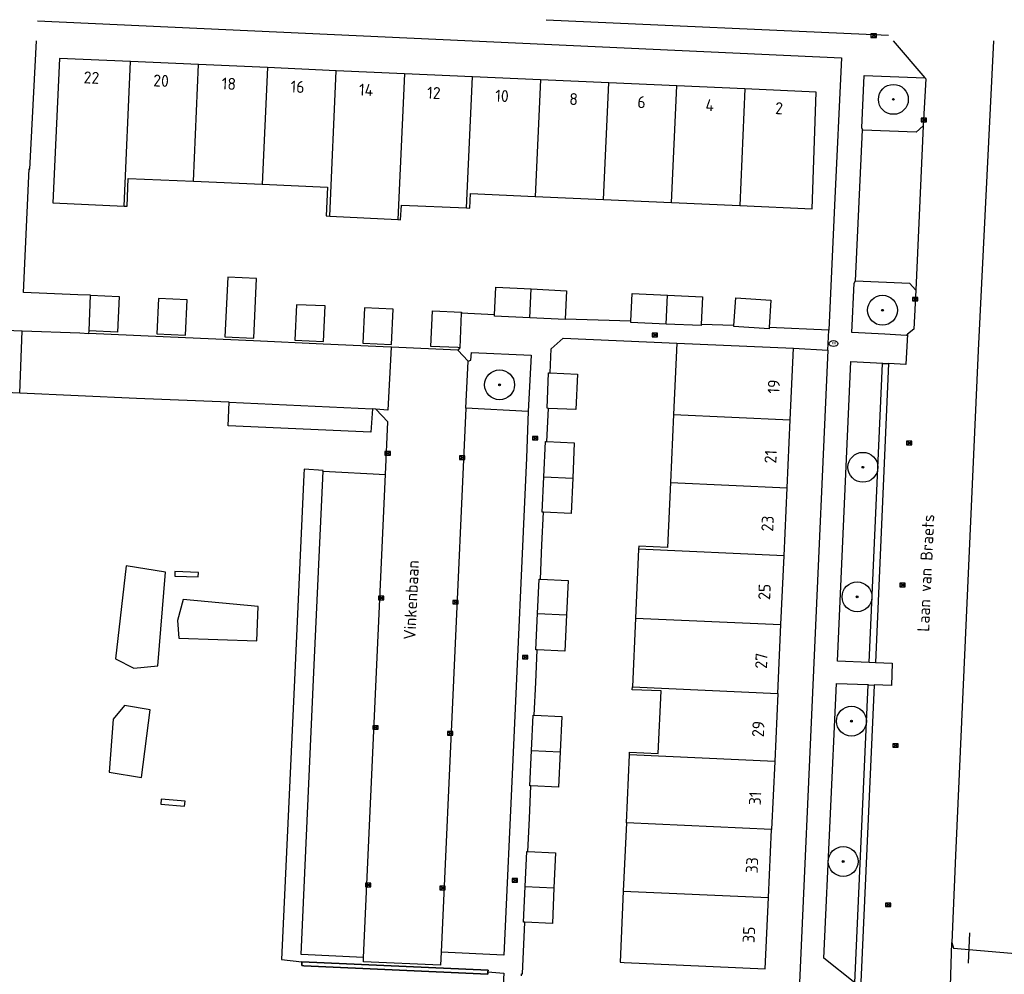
# Model space of a CAD drawing. Header units: metres. Extents: x 102000 to 105000, y 414600 to 420766.
# Tile 297 of 298: x 104829 to 104911, y 420683 to 420763. Entities that reach past the tile are written whole.
import ezdxf

# ---------------------------------------------------------------- set-up
doc = ezdxf.new("R2010")
doc.units = ezdxf.units.M
doc.layers.get('0').update_dxf_attribs({"color": 8})
doc.styles.add('MtXpl_NLCS-ISO', font='NLCS-ISO.ttf')
doc.styles.add('NLCS-ISO', font='NLCS-ISO.ttf')

msp = doc.modelspace()

# ---------------------------------------------------------------- hatches: boundary and pattern name
at = {"ltscale": 0.1}
h = msp.add_hatch(color=256, dxfattribs=at)
edge = h.paths.add_edge_path()
edge.add_arc((104902.214, 420756.542), 0.075, 0, 360)
h = msp.add_hatch(color=256, dxfattribs=at)
edge = h.paths.add_edge_path()
edge.add_arc((104901.303, 420738.899), 0.075, 0, 360)
h = msp.add_hatch(color=256, dxfattribs=at)
edge = h.paths.add_edge_path()
edge.add_arc((104869.291, 420732.666), 0.075, 0, 360)
h = msp.add_hatch(color=256, dxfattribs=at)
edge = h.paths.add_edge_path()
edge.add_arc((104899.669, 420725.765), 0.075, 0, 360)
h = msp.add_hatch(color=256, dxfattribs=at)
edge = h.paths.add_edge_path()
edge.add_arc((104899.178, 420714.927), 0.075, 0, 360)
h = msp.add_hatch(color=256, dxfattribs=at)
edge = h.paths.add_edge_path()
edge.add_arc((104898.706, 420704.528), 0.075, 0, 360)
h = msp.add_hatch(color=256, dxfattribs=at)
edge = h.paths.add_edge_path()
edge.add_arc((104898.022, 420692.788), 0.075, 0, 360)

# ---------------------------------------------------------------- linework, layer by layer
for p, q in [((104830.669, 420763.124), (104897.885, 420760.024)), ((104873.188, 420763.207), (104901.797, 420761.906)), ((104900.343, 420761.727), (104900.793, 420762.027)), ((104900.793, 420761.727), (104900.343, 420762.027)), ((104900.793, 420762.027), (104900.343, 420762.027)), ((104900.343, 420762.027), (104900.343, 420761.727)), ((104900.793, 420761.727), (104900.793, 420762.027)), ((104830.008, 420750.709), (104830.579, 420761.44)), ((104900.343, 420761.727), (104900.793, 420761.727)), ((104902.198, 420761.44), (104904.857, 420758.354)), ((104910.586, 420761.44), (104909.313, 420735.523)), ((104832.5, 420759.97), (104831.932, 420747.876)), ((104838.436, 420759.705), (104832.5, 420759.97)), ((104837.889, 420747.61), (104838.436, 420759.705)), ((104844.13, 420759.452), (104838.436, 420759.705)), ((104897.885, 420760.024), (104897.296, 420747.7)), ((104843.688, 420749.692), (104844.13, 420759.452)), ((104849.884, 420759.195), (104844.13, 420759.452)), ((104849.884, 420759.195), (104849.442, 420749.435)), ((104855.638, 420758.939), (104849.884, 420759.195)), ((104855.088, 420746.778), (104855.638, 420758.939)), ((104861.332, 420758.685), (104855.638, 420758.939)), ((104861.332, 420758.685), (104860.78, 420746.487)), ((104867.026, 420758.431), (104861.332, 420758.685)), ((104866.53, 420747.462), (104867.026, 420758.431)), ((104872.721, 420758.177), (104867.026, 420758.431)), ((104872.721, 420758.177), (104872.279, 420748.417)), ((104878.416, 420757.923), (104872.721, 420758.177)), ((104877.977, 420748.163), (104878.416, 420757.923)), ((104884.11, 420757.669), (104878.416, 420757.923)), ((104899.575, 420754.172), (104899.776, 420758.542)), ((104899.776, 420758.542), (104904.857, 420758.354)), ((104904.936, 420758.262), (104904.709, 420754.324)), ((104904.857, 420758.354), (104904.936, 420758.262)), ((104883.671, 420747.91), (104884.11, 420757.669)), ((104889.804, 420757.415), (104884.11, 420757.669)), ((104889.804, 420757.415), (104889.365, 420747.656)), ((104895.763, 420757.15), (104889.804, 420757.415)), ((104895.435, 420747.385), (104895.763, 420757.15)), ((104904.547, 420754.659), (104904.997, 420754.959)), ((104904.997, 420754.659), (104904.547, 420754.959)), ((104904.997, 420754.959), (104904.547, 420754.959)), ((104904.547, 420754.959), (104904.547, 420754.659)), ((104904.547, 420754.659), (104904.997, 420754.659)), ((104904.997, 420754.659), (104904.997, 420754.959)), ((104899.045, 420741.366), (104899.624, 420753.98)), ((104899.666, 420753.978), (104899.575, 420754.172)), ((104899.624, 420753.98), (104899.666, 420753.978)), ((104904.122, 420753.789), (104899.666, 420753.978)), ((104904.709, 420754.324), (104904.086, 420740.582)), ((104904.709, 420754.324), (104904.122, 420753.789)), ((104829.495, 420740.398), (104829.972, 420750.717)), ((104829.495, 420740.398), (104829.972, 420750.717)), ((104829.972, 420750.717), (104830.008, 420750.709)), ((104829.972, 420750.717), (104830.008, 420750.709)), ((104838.145, 420747.599), (104838.249, 420749.934)), ((104838.249, 420749.934), (104843.688, 420749.692)), ((104843.688, 420749.692), (104849.442, 420749.435)), ((104849.442, 420749.435), (104854.889, 420749.192)), ((104854.889, 420749.192), (104854.782, 420746.794)), ((104866.797, 420747.45), (104866.851, 420748.659)), ((104866.851, 420748.659), (104872.279, 420748.417)), ((104872.279, 420748.417), (104877.977, 420748.163)), ((104877.977, 420748.163), (104883.671, 420747.91)), ((104831.932, 420747.876), (104837.889, 420747.61)), ((104837.889, 420747.61), (104838.145, 420747.599)), ((104861.004, 420746.475), (104861.092, 420747.705)), ((104861.092, 420747.705), (104866.53, 420747.462)), ((104866.53, 420747.462), (104866.797, 420747.45)), ((104883.671, 420747.91), (104889.365, 420747.656)), ((104889.365, 420747.656), (104895.435, 420747.385)), ((104897.296, 420747.7), (104896.819, 420737.225)), ((104854.782, 420746.794), (104855.088, 420746.778)), ((104855.088, 420746.778), (104860.78, 420746.487)), ((104860.78, 420746.487), (104861.004, 420746.475)), ((104846.557, 420741.663), (104846.328, 420736.668)), ((104848.964, 420741.552), (104846.557, 420741.663)), ((104848.735, 420736.557), (104848.964, 420741.552)), ((104868.873, 420738.519), (104868.988, 420740.826)), ((104868.988, 420740.826), (104871.929, 420740.68)), ((104871.82, 420738.272), (104871.929, 420740.68)), ((104871.929, 420740.68), (104874.888, 420740.533)), ((104898.739, 420737.052), (104898.938, 420741.176)), ((104898.938, 420741.176), (104899.045, 420741.366)), ((104899.045, 420741.366), (104903.577, 420741.174)), ((104903.577, 420741.174), (104904.086, 420740.582)), ((104904.086, 420740.582), (104903.919, 420737.321)), ((104834.015, 420740.191), (104829.495, 420740.398)), ((104834.015, 420740.191), (104829.495, 420740.398)), ((104835.096, 420740.156), (104834.015, 420740.191)), ((104834.969, 420737.189), (104835.096, 420740.156)), ((104835.096, 420740.156), (104837.493, 420740.046)), ((104837.493, 420740.046), (104837.357, 420737.079)), ((104840.77, 420739.896), (104840.634, 420736.929)), ((104843.177, 420739.785), (104840.77, 420739.896)), ((104843.041, 420736.819), (104843.177, 420739.785)), ((104874.888, 420740.533), (104874.77, 420738.163)), ((104880.264, 420737.974), (104880.37, 420740.291)), ((104880.37, 420740.291), (104883.322, 420740.156)), ((104883.214, 420737.748), (104883.322, 420740.156)), ((104883.322, 420740.156), (104886.26, 420740.021)), ((104886.26, 420740.021), (104886.154, 420737.713)), ((104888.889, 420737.63), (104889.033, 420739.935)), ((104889.033, 420739.935), (104891.982, 420739.751)), ((104891.982, 420739.751), (104891.838, 420737.445)), ((104903.823, 420739.681), (104904.273, 420739.981)), ((104904.273, 420739.681), (104903.823, 420739.981)), ((104904.273, 420739.981), (104903.823, 420739.981)), ((104903.823, 420739.981), (104903.823, 420739.681)), ((104904.273, 420739.681), (104904.273, 420739.981)), ((104852.298, 420739.367), (104852.162, 420736.4)), ((104854.695, 420739.257), (104852.298, 420739.367)), ((104854.559, 420736.29), (104854.695, 420739.257)), ((104857.992, 420739.106), (104857.856, 420736.139)), ((104860.389, 420738.996), (104857.992, 420739.106)), ((104860.253, 420736.029), (104860.389, 420738.996)), ((104903.823, 420739.681), (104904.273, 420739.681)), ((104863.55, 420735.877), (104863.686, 420738.844)), ((104863.686, 420738.844), (104866.093, 420738.734)), ((104866.09, 420738.657), (104865.957, 420735.767)), ((104866.093, 420738.734), (104866.09, 420738.657)), ((104868.873, 420738.519), (104866.09, 420738.657)), ((104868.868, 420738.419), (104868.873, 420738.519)), ((104871.82, 420738.272), (104868.868, 420738.419)), ((104874.768, 420738.126), (104871.82, 420738.272)), ((104874.77, 420738.163), (104874.768, 420738.126)), ((104877.523, 420738.068), (104874.77, 420738.163)), ((104825.369, 420737.337), (104829.365, 420737.184)), ((104880.264, 420737.974), (104877.523, 420738.068)), ((104880.26, 420737.884), (104880.264, 420737.974)), ((104883.214, 420737.748), (104880.26, 420737.884)), ((104886.15, 420737.614), (104883.214, 420737.748)), ((104886.154, 420737.713), (104886.15, 420737.614)), ((104888.889, 420737.63), (104886.154, 420737.713)), ((104888.883, 420737.53), (104888.889, 420737.63)), ((104891.832, 420737.346), (104888.883, 420737.53)), ((104891.838, 420737.445), (104891.832, 420737.346)), ((104896.819, 420737.225), (104891.838, 420737.445)), ((104903.919, 420737.321), (104903.395, 420736.891)), ((104829.191, 420731.966), (104829.365, 420737.184)), ((104829.365, 420737.184), (104834.188, 420737)), ((104834.188, 420737), (104834.96, 420736.965)), ((104834.96, 420736.965), (104834.969, 420737.189)), ((104843.031, 420736.598), (104834.96, 420736.965)), ((104837.357, 420737.079), (104834.969, 420737.189)), ((104840.634, 420736.929), (104843.041, 420736.819)), ((104848.725, 420736.339), (104843.031, 420736.598)), ((104846.328, 420736.668), (104848.735, 420736.557)), ((104873.613, 420735.683), (104874.609, 420736.566)), ((104874.609, 420736.566), (104884.113, 420736.155)), ((104882.047, 420736.674), (104882.497, 420736.974)), ((104882.497, 420736.674), (104882.047, 420736.974)), ((104882.497, 420736.974), (104882.047, 420736.974)), ((104882.047, 420736.974), (104882.047, 420736.674)), ((104882.047, 420736.674), (104882.497, 420736.674)), ((104882.497, 420736.674), (104882.497, 420736.974)), ((104896.744, 420735.569), (104896.819, 420737.225)), ((104901.505, 420736.897), (104898.739, 420737.052)), ((104903.281, 420736.797), (104901.505, 420736.897)), ((104903.395, 420736.891), (104903.262, 420734.352)), ((104903.395, 420736.891), (104903.281, 420736.797)), ((104854.549, 420736.075), (104848.725, 420736.339)), ((104852.162, 420736.4), (104854.559, 420736.29)), ((104860.211, 420735.818), (104854.549, 420736.075)), ((104857.856, 420736.139), (104860.253, 420736.029)), ((104860.239, 420735.816), (104859.935, 420730.536)), ((104860.239, 420735.816), (104860.211, 420735.818)), ((104860.243, 420735.816), (104860.239, 420735.816)), ((104865.791, 420735.564), (104860.243, 420735.816)), ((104865.804, 420735.774), (104863.55, 420735.877)), ((104865.957, 420735.767), (104865.791, 420735.564)), ((104865.957, 420735.767), (104865.804, 420735.774)), ((104873.516, 420733.652), (104873.613, 420735.683)), ((104884.113, 420736.155), (104883.842, 420730.187)), ((104884.113, 420736.155), (104893.863, 420735.719)), ((104893.592, 420729.748), (104893.863, 420735.719)), ((104893.863, 420735.719), (104896.744, 420735.569)), ((104865.791, 420735.564), (104866.651, 420734.646)), ((104866.886, 420734.724), (104866.941, 420735.374)), ((104866.941, 420735.374), (104871.942, 420735.137)), ((104871.942, 420735.137), (104871.687, 420730.443)), ((104896.744, 420735.569), (104894.35, 420682.024)), ((104909.313, 420735.523), (104907.411, 420693.297)), ((104866.468, 420730.711), (104866.651, 420734.646)), ((104866.651, 420734.646), (104866.886, 420734.724)), ((104897.554, 420709.541), (104898.655, 420734.626)), ((104898.655, 420734.626), (104901.331, 420734.488)), ((104900.193, 420709.435), (104901.308, 420734.458)), ((104901.806, 420734.437), (104900.714, 420709.443)), ((104901.331, 420734.488), (104901.308, 420734.458)), ((104901.308, 420734.458), (104901.806, 420734.437)), ((104903.262, 420734.352), (104901.806, 420734.437)), ((104873.258, 420730.7), (104873.393, 420733.657)), ((104873.393, 420733.657), (104873.516, 420733.652)), ((104873.516, 420733.652), (104875.8, 420733.547)), ((104875.8, 420733.547), (104875.665, 420730.59)), ((104829.191, 420731.966), (104827.195, 420732.057)), ((104838.946, 420731.524), (104829.191, 420731.966)), ((104846.673, 420731.214), (104838.946, 420731.524)), ((104846.603, 420729.225), (104846.673, 420731.214)), ((104846.673, 420731.214), (104858.668, 420730.641)), ((104866.468, 420730.711), (104864.417, 420685.195)), ((104871.687, 420730.443), (104866.468, 420730.711)), ((104873.241, 420727.914), (104873.374, 420730.695)), ((104873.374, 420730.695), (104873.258, 420730.7)), ((104875.665, 420730.59), (104873.374, 420730.695)), ((104858.668, 420730.641), (104858.515, 420728.692)), ((104858.948, 420730.617), (104858.668, 420730.641)), ((104859.941, 420729.575), (104858.948, 420730.617)), ((104859.935, 420730.536), (104858.948, 420730.617)), ((104871.687, 420730.443), (104871.546, 420726.562)), ((104883.842, 420730.187), (104883.583, 420724.493)), ((104883.842, 420730.187), (104893.592, 420729.748)), ((104858.515, 420728.692), (104846.603, 420729.225)), ((104859.751, 420725.15), (104859.941, 420729.575)), ((104893.334, 420724.054), (104893.592, 420729.748)), ((104872.052, 420728.052), (104872.502, 420728.352)), ((104872.502, 420728.052), (104872.052, 420728.352)), ((104872.502, 420728.352), (104872.052, 420728.352)), ((104872.052, 420728.352), (104872.052, 420728.052)), ((104872.502, 420728.052), (104872.502, 420728.352)), ((104872.052, 420728.052), (104872.502, 420728.052)), ((104872.996, 420724.97), (104873.131, 420727.919)), ((104873.131, 420727.919), (104873.241, 420727.914)), ((104873.241, 420727.914), (104875.538, 420727.809)), ((104875.538, 420727.809), (104875.404, 420724.862)), ((104903.321, 420727.651), (104903.771, 420727.951)), ((104903.771, 420727.651), (104903.321, 420727.951)), ((104903.771, 420727.951), (104903.321, 420727.951)), ((104903.321, 420727.951), (104903.321, 420727.651)), ((104903.321, 420727.651), (104903.771, 420727.651)), ((104903.771, 420727.651), (104903.771, 420727.951)), ((104859.708, 420726.779), (104860.158, 420727.079)), ((104860.158, 420726.779), (104859.708, 420727.079)), ((104860.158, 420727.079), (104859.708, 420727.079)), ((104859.708, 420727.079), (104859.708, 420726.779)), ((104859.708, 420726.779), (104860.158, 420726.779)), ((104860.158, 420726.779), (104860.158, 420727.079)), ((104865.939, 420726.42), (104866.389, 420726.72)), ((104866.389, 420726.42), (104865.939, 420726.72)), ((104866.389, 420726.72), (104865.939, 420726.72)), ((104865.939, 420726.72), (104865.939, 420726.42)), ((104866.389, 420726.42), (104866.389, 420726.72)), ((104865.939, 420726.42), (104866.389, 420726.42)), ((104871.546, 420726.562), (104870.398, 420701.281)), ((104852.923, 420725.149), (104852.167, 420708.576)), ((104852.964, 420725.603), (104852.923, 420725.149)), ((104854.534, 420725.487), (104852.964, 420725.603)), ((104853.801, 420709.252), (104854.53, 420725.435)), ((104854.522, 420725.435), (104854.534, 420725.487)), ((104854.53, 420725.435), (104854.522, 420725.435)), ((104854.53, 420725.435), (104859.751, 420725.15)), ((104857.916, 420684.756), (104859.751, 420725.15)), ((104872.861, 420722.005), (104872.996, 420724.97)), ((104872.996, 420724.97), (104875.404, 420724.862)), ((104875.404, 420724.862), (104875.268, 420721.895)), ((104883.583, 420724.493), (104883.336, 420719.045)), ((104883.583, 420724.493), (104893.334, 420724.054)), ((104893.075, 420718.36), (104893.334, 420724.054)), ((104872.832, 420719.272), (104872.958, 420722.001)), ((104872.958, 420722.001), (104872.861, 420722.005)), ((104875.268, 420721.895), (104872.958, 420722.001)), ((104872.699, 420716.396), (104872.832, 420719.272)), ((104880.909, 420718.908), (104880.649, 420713.154)), ((104880.92, 420719.154), (104880.909, 420718.908)), ((104893.075, 420718.36), (104880.909, 420718.908)), ((104883.336, 420719.045), (104880.92, 420719.154)), ((104892.814, 420712.606), (104893.075, 420718.36)), ((104838.059, 420717.524), (104837.179, 420709.753)), ((104841.346, 420716.986), (104838.059, 420717.524)), ((104840.707, 420709.161), (104841.346, 420716.986)), ((104842.141, 420717.052), (104842.126, 420716.668)), ((104844.116, 420716.975), (104842.141, 420717.052)), ((104844.101, 420716.591), (104844.116, 420716.975)), ((104842.126, 420716.668), (104844.101, 420716.591)), ((104872.474, 420713.522), (104872.605, 420716.401)), ((104872.605, 420716.401), (104872.699, 420716.396)), ((104872.699, 420716.396), (104875.013, 420716.291)), ((104875.013, 420716.291), (104874.881, 420713.414)), ((104902.746, 420715.772), (104903.196, 420716.072)), ((104903.196, 420715.772), (104902.746, 420716.072)), ((104903.196, 420716.072), (104902.746, 420716.072)), ((104902.746, 420716.072), (104902.746, 420715.772)), ((104903.196, 420715.772), (104903.196, 420716.072)), ((104902.746, 420715.772), (104903.196, 420715.772)), ((104842.843, 420714.711), (104842.358, 420712.956)), ((104849.108, 420714.124), (104842.843, 420714.711)), ((104859.16, 420714.687), (104859.61, 420714.987)), ((104859.61, 420714.687), (104859.16, 420714.987)), ((104859.61, 420714.987), (104859.16, 420714.987)), ((104859.16, 420714.987), (104859.16, 420714.687)), ((104859.16, 420714.687), (104859.61, 420714.687)), ((104859.61, 420714.687), (104859.61, 420714.987)), ((104865.383, 420714.329), (104865.833, 420714.629)), ((104865.833, 420714.329), (104865.383, 420714.629)), ((104865.833, 420714.629), (104865.383, 420714.629)), ((104865.383, 420714.629), (104865.383, 420714.329)), ((104865.383, 420714.329), (104865.833, 420714.329)), ((104865.833, 420714.329), (104865.833, 420714.629)), ((104849.006, 420711.261), (104849.108, 420714.124)), ((104872.335, 420710.487), (104872.474, 420713.522)), ((104872.474, 420713.522), (104874.881, 420713.414)), ((104874.881, 420713.414), (104874.743, 420710.377)), ((104842.358, 420712.956), (104842.48, 420711.467)), ((104880.649, 420713.154), (104880.39, 420707.4)), ((104880.649, 420713.154), (104892.814, 420712.606)), ((104892.553, 420706.852), (104892.814, 420712.606)), ((104842.48, 420711.467), (104849.006, 420711.261)), ((104872.311, 420707.764), (104872.433, 420710.482)), ((104872.433, 420710.482), (104872.335, 420710.487)), ((104874.743, 420710.377), (104872.433, 420710.482)), ((104837.179, 420709.753), (104838.704, 420708.971)), ((104871.201, 420709.733), (104871.651, 420710.033)), ((104871.651, 420709.733), (104871.201, 420710.033)), ((104871.651, 420710.033), (104871.201, 420710.033)), ((104871.201, 420710.033), (104871.201, 420709.733)), ((104871.201, 420709.733), (104871.651, 420709.733)), ((104871.651, 420709.733), (104871.651, 420710.033)), ((104900.193, 420709.435), (104897.554, 420709.541)), ((104900.193, 420709.431), (104900.193, 420709.435)), ((104900.713, 420709.417), (104900.193, 420709.431)), ((104900.714, 420709.443), (104900.713, 420709.417)), ((104900.714, 420709.443), (104902.122, 420709.372)), ((104902.122, 420709.372), (104902.067, 420707.507)), ((104838.704, 420708.971), (104840.707, 420709.161)), ((104852.167, 420708.576), (104851.053, 420684.588)), ((104852.694, 420685.009), (104853.801, 420709.252)), ((104872.187, 420705.025), (104872.311, 420707.764)), ((104896.403, 420684.696), (104897.456, 420707.666)), ((104897.456, 420707.666), (104900.109, 420707.59)), ((104880.379, 420707.161), (104880.39, 420707.4)), ((104882.792, 420707.051), (104880.379, 420707.161)), ((104880.39, 420707.4), (104892.553, 420706.852)), ((104882.555, 420701.824), (104882.792, 420707.051)), ((104892.553, 420706.852), (104892.294, 420701.158)), ((104898.997, 420682.647), (104900.108, 420707.561)), ((104900.596, 420707.54), (104899.493, 420682.698)), ((104900.109, 420707.59), (104900.108, 420707.561)), ((104900.108, 420707.561), (104900.596, 420707.54)), ((104900.598, 420707.578), (104900.596, 420707.54)), ((104902.067, 420707.507), (104900.598, 420707.578)), ((104837.916, 420705.832), (104836.972, 420704.691)), ((104840.071, 420705.484), (104837.916, 420705.832)), ((104839.35, 420699.821), (104840.071, 420705.484)), ((104836.972, 420704.691), (104836.654, 420700.265)), ((104871.952, 420702.075), (104872.086, 420705.03)), ((104872.086, 420705.03), (104872.187, 420705.025)), ((104872.187, 420705.025), (104874.494, 420704.92)), ((104874.494, 420704.92), (104874.359, 420701.967)), ((104858.694, 420703.848), (104859.144, 420704.148)), ((104859.144, 420703.848), (104858.694, 420704.148)), ((104859.144, 420704.148), (104858.694, 420704.148)), ((104858.694, 420704.148), (104858.694, 420703.848)), ((104858.694, 420703.848), (104859.144, 420703.848)), ((104859.144, 420703.848), (104859.144, 420704.148)), ((104864.929, 420703.351), (104865.379, 420703.651)), ((104865.379, 420703.351), (104864.929, 420703.651)), ((104865.379, 420703.651), (104864.929, 420703.651)), ((104864.929, 420703.651), (104864.929, 420703.351)), ((104865.379, 420703.351), (104865.379, 420703.651)), ((104864.929, 420703.351), (104865.379, 420703.351)), ((104871.817, 420699.116), (104871.952, 420702.075)), ((104871.952, 420702.075), (104874.359, 420701.967)), ((104874.359, 420701.967), (104874.224, 420699.006)), ((104880.147, 420701.706), (104880.157, 420701.933)), ((104880.157, 420701.933), (104882.555, 420701.824)), ((104902.161, 420702.341), (104902.611, 420702.641)), ((104902.611, 420702.341), (104902.161, 420702.641)), ((104902.611, 420702.641), (104902.161, 420702.641)), ((104902.161, 420702.641), (104902.161, 420702.341)), ((104902.161, 420702.341), (104902.611, 420702.341)), ((104902.611, 420702.341), (104902.611, 420702.641)), ((104870.398, 420701.281), (104869.641, 420684.952)), ((104879.889, 420696.012), (104880.147, 420701.706)), ((104892.294, 420701.158), (104880.147, 420701.706)), ((104892.294, 420701.158), (104892.036, 420695.464)), ((104836.654, 420700.265), (104839.35, 420699.821)), ((104871.791, 420696.377), (104871.916, 420699.112)), ((104871.916, 420699.112), (104871.817, 420699.116)), ((104874.224, 420699.006), (104871.916, 420699.112)), ((104841.008, 420697.995), (104840.975, 420697.573)), ((104842.991, 420697.84), (104841.008, 420697.995)), ((104842.958, 420697.418), (104842.991, 420697.84)), ((104840.975, 420697.573), (104842.958, 420697.418)), ((104871.665, 420693.629), (104871.791, 420696.377)), ((104879.889, 420696.012), (104879.631, 420690.318)), ((104892.036, 420695.464), (104879.889, 420696.012)), ((104891.778, 420689.77), (104892.036, 420695.464)), ((104871.432, 420690.687), (104871.567, 420693.633)), ((104871.567, 420693.633), (104871.665, 420693.629)), ((104871.665, 420693.629), (104873.974, 420693.523)), ((104873.974, 420693.523), (104873.84, 420690.579)), ((104907.411, 420693.297), (104907.092, 420685.999)), ((104870.348, 420691.069), (104870.798, 420691.369)), ((104870.798, 420691.069), (104870.348, 420691.369)), ((104870.798, 420691.369), (104870.348, 420691.369)), ((104870.348, 420691.369), (104870.348, 420691.069)), ((104870.798, 420691.069), (104870.798, 420691.369)), ((104858.082, 420690.671), (104858.532, 420690.971)), ((104858.532, 420690.671), (104858.082, 420690.971)), ((104858.532, 420690.971), (104858.082, 420690.971)), ((104858.082, 420690.971), (104858.082, 420690.671)), ((104858.082, 420690.671), (104858.532, 420690.671)), ((104858.532, 420690.671), (104858.532, 420690.971)), ((104864.285, 420690.414), (104864.735, 420690.714)), ((104864.735, 420690.414), (104864.285, 420690.714)), ((104864.735, 420690.714), (104864.285, 420690.714)), ((104864.285, 420690.714), (104864.285, 420690.414)), ((104864.285, 420690.414), (104864.735, 420690.414)), ((104864.735, 420690.414), (104864.735, 420690.714)), ((104870.348, 420691.069), (104870.798, 420691.069)), ((104871.297, 420687.719), (104871.432, 420690.687)), ((104871.432, 420690.687), (104873.84, 420690.579)), ((104873.84, 420690.579), (104873.704, 420687.609)), ((104879.631, 420690.318), (104879.361, 420684.362)), ((104879.631, 420690.318), (104891.778, 420689.77)), ((104891.508, 420683.822), (104891.778, 420689.77)), ((104901.557, 420689.014), (104902.007, 420689.314)), ((104902.007, 420689.014), (104901.557, 420689.314)), ((104902.007, 420689.314), (104901.557, 420689.314)), ((104901.557, 420689.314), (104901.557, 420689.014)), ((104901.557, 420689.014), (104902.007, 420689.014)), ((104902.007, 420689.014), (104902.007, 420689.314)), ((104871.197, 420683.399), (104871.395, 420687.715)), ((104871.395, 420687.715), (104871.297, 420687.719)), ((104873.704, 420687.609), (104871.395, 420687.715)), ((104908.5, 420684.273), (104908.613, 420686.824)), ((104906.931, 420680.612), (104907.092, 420685.999)), ((104907.092, 420685.999), (104907.24, 420685.544)), ((104907.24, 420685.544), (104913.952, 420684.96)), ((104851.053, 420684.588), (104852.757, 420684.385)), ((104857.916, 420684.756), (104852.694, 420685.009)), ((104857.899, 420684.385), (104857.916, 420684.756)), ((104864.417, 420685.195), (104864.355, 420684.109)), ((104869.641, 420684.952), (104864.417, 420685.195)), ((104898.996, 420682.638), (104896.403, 420684.696)), ((104852.757, 420684.385), (104852.743, 420684.075)), ((104852.743, 420684.075), (104852.757, 420684.385)), ((104852.743, 420684.075), (104852.925, 420684.067)), ((104852.925, 420684.067), (104852.743, 420684.075)), ((104852.757, 420684.385), (104868.322, 420683.687)), ((104868.322, 420683.687), (104852.757, 420684.385)), ((104852.925, 420684.067), (104868.311, 420683.358)), ((104868.311, 420683.358), (104852.925, 420684.067)), ((104864.355, 420684.109), (104857.899, 420684.385)), ((104879.361, 420684.362), (104879.698, 420684.347)), ((104879.698, 420684.347), (104891.508, 420683.822)), ((104868.311, 420683.358), (104868.318, 420683.558)), ((104868.318, 420683.558), (104868.311, 420683.358)), ((104868.322, 420683.687), (104868.318, 420683.558)), ((104868.318, 420683.558), (104868.322, 420683.687)), ((104868.318, 420683.558), (104869.639, 420683.45)), ((104869.639, 420683.45), (104869.494, 420680.734)), ((104871.112, 420683.216), (104871.122, 420683.401)), ((104871.112, 420683.216), (104871.122, 420683.401)), ((104871.122, 420683.401), (104871.197, 420683.399))]:
    msp.add_line(p, q)
for centre, radius in [((104902.214, 420756.542), 1.25), ((104902.214, 420756.542), 0.0225), ((104901.303, 420738.899), 1.25), ((104901.303, 420738.899), 0.0225), ((104869.291, 420732.666), 1.25), ((104869.291, 420732.666), 0.0225), ((104899.669, 420725.765), 1.25), ((104899.669, 420725.765), 0.0225), ((104899.178, 420714.927), 1.25), ((104899.178, 420714.927), 0.0225), ((104898.706, 420704.528), 1.25), ((104898.706, 420704.528), 0.0225), ((104898.022, 420692.788), 1.25), ((104898.022, 420692.788), 0.0225)]:
    msp.add_circle(centre, radius)
for centre in [(104902.214, 420756.542), (104901.303, 420738.899), (104869.291, 420732.666), (104899.669, 420725.765), (104899.178, 420714.927), (104898.706, 420704.528), (104898.022, 420692.788)]:
    msp.add_circle(centre, 0.075, dxfattribs=at)
msp.add_ellipse((104897.216, 420736.113), major_axis=(-0.364, 0), ratio=0.685994)

# ---------------------------------------------------------------- texts
for s, height, rotation, style, p in [('22', 1, 357.42169, 'MtXpl_NLCS-ISO', (104834.498, 420757.889)), ('20', 1, 357.42169, 'MtXpl_NLCS-ISO', (104840.313, 420757.63)), ('18', 1, 357.42169, 'MtXpl_NLCS-ISO', (104846.037, 420757.375)), ('16', 1, 357.42169, 'MtXpl_NLCS-ISO', (104851.791, 420757.118)), ('14', 1, 357.42169, 'MtXpl_NLCS-ISO', (104857.515, 420756.863)), ('12', 1, 357.42169, 'MtXpl_NLCS-ISO', (104863.21, 420756.609)), ('10', 1, 357.42169, 'MtXpl_NLCS-ISO', (104868.904, 420756.355)), ('8', 1, 357.42169, 'MtXpl_NLCS-ISO', (104875.098, 420756.08)), ('6', 1, 357.42169, 'MtXpl_NLCS-ISO', (104880.793, 420755.826)), ('4', 1, 357.42169, 'MtXpl_NLCS-ISO', (104886.487, 420755.572)), ('2', 1, 357.42169, 'MtXpl_NLCS-ISO', (104892.314, 420755.312)), ('BR', 0.2, 360, 'NLCS-ISO', (104897.067, 420736.037)), ('19', 1, 87.37606, 'MtXpl_NLCS-ISO', (104892.688, 420731.898)), ('21', 1, 87.37606, 'MtXpl_NLCS-ISO', (104892.424, 420726.066)), ('23', 1, 87.37606, 'MtXpl_NLCS-ISO', (104892.165, 420720.372)), ('Laan van Braets', 1, 87.42085, 'MtXpl_NLCS-ISO', (104905.205, 420711.992)), ('Vinkenbaan', 1, 87.42085, 'MtXpl_NLCS-ISO', (104862.258, 420711.318)), ('25', 1, 87.37606, 'MtXpl_NLCS-ISO', (104891.905, 420714.648)), ('27', 1, 87.37606, 'MtXpl_NLCS-ISO', (104891.644, 420708.894)), ('29', 1, 87.37606, 'MtXpl_NLCS-ISO', (104891.385, 420703.17)), ('31', 1, 87.37606, 'MtXpl_NLCS-ISO', (104891.126, 420697.476)), ('33', 1, 87.37606, 'MtXpl_NLCS-ISO', (104890.868, 420691.782)), ('35', 1, 87.37606, 'MtXpl_NLCS-ISO', (104890.603, 420685.961))]:
    msp.add_text(s, height=height, rotation=rotation, dxfattribs=dict(style=style)).set_placement(p)

doc.saveas('drawing.dxf')
